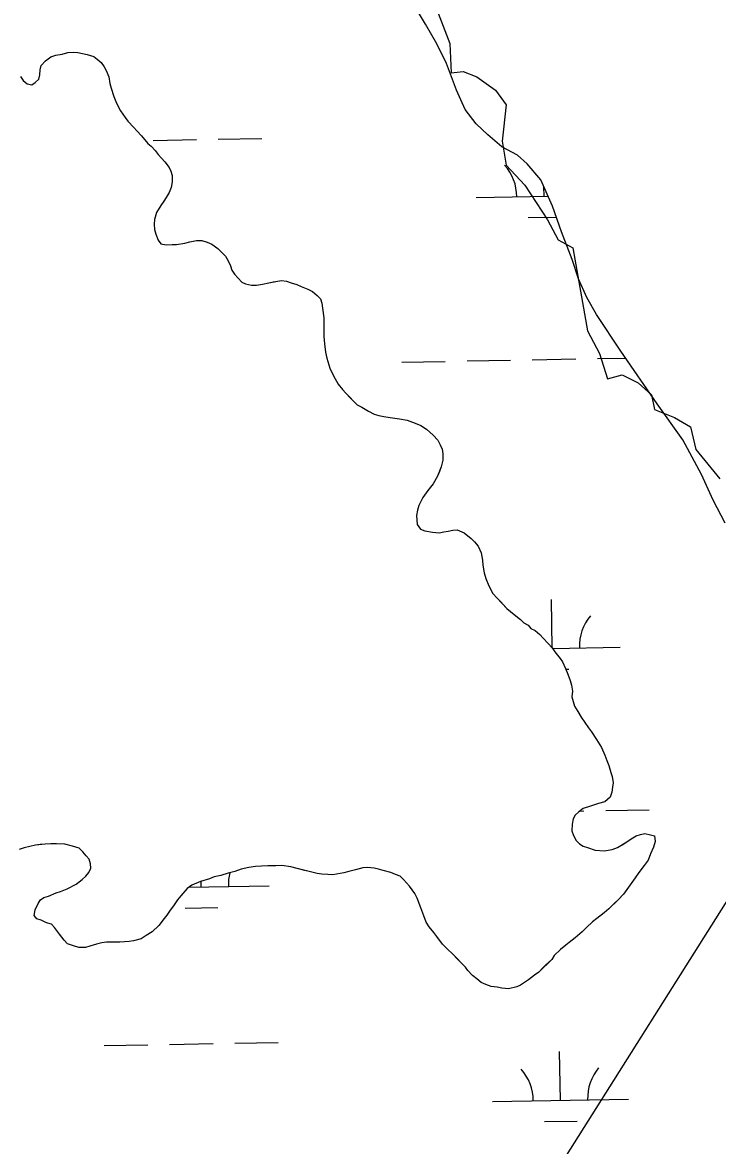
# Model space of a CAD drawing. Extents: x 3925854 to 3964121, y 224593 to 250589.
# Drawn here: x 3946285 to 3946796, y 236486 to 237312 of the extents above; entities that cross this region are included whole.
import ezdxf

# ---------------------------------------------------------------- set-up
doc = ezdxf.new("R2010")
doc.units = 0
for name, color, linetype in [('V-GRID-MAJR', 7, 'Continuous'), ('V-RIVR-EDGE', 7, 'Continuous'), ('V-TOPO-SHOR', 7, 'Continuous'), ('V-UTIL-LINE', 7, 'Continuous'), ('V-WETL-SWMP', 7, 'Continuous')]:
    doc.layers.add(name, color=color, linetype=linetype)

msp = doc.modelspace()

# ---------------------------------------------------------------- linework, layer by layer
at = {"layer": 'V-GRID-MAJR'}
msp.add_spline([(3930006.603, 236087.686), (3935327.129, 236182.494), (3940647.643, 236278.076), (3945968.142, 236374.431), (3951288.627, 236471.56), (3956609.098, 236569.464), (3961929.554, 236668.141), (3961929.555, 236668.141)], degree=3, dxfattribs=at)
at = {"layer": 'V-RIVR-EDGE'}
msp.add_lwpolyline([(3946589.66, 237322.316), (3946599.489, 237296.76), (3946600.472, 237275.137), (3946609.318, 237276.119), (3946619.147, 237272.188), (3946632.908, 237262.359), (3946640.771, 237251.547), (3946637.822, 237225.009), (3946640.771, 237207.317), (3946654.531, 237192.573), (3946671.241, 237167.018), (3946679.104, 237152.275), (3946689.916, 237146.377), (3946700.727, 237085.438), (3946709.573, 237068.728), (3946715.471, 237050.053), (3946726.283, 237053.002), (3946738.077, 237047.105), (3946747.906, 237038.259), (3946749.872, 237027.447), (3946764.616, 237021.549), (3946776.41, 237014.669), (3946780.342, 236997.96), (3946798.034, 236976.336)], dxfattribs=at)
at = {"layer": 'V-TOPO-SHOR'}
for points in [[(3946283.456, 237272.468), (3946285.518, 237269.642), (3946288.283, 237267.156), (3946291.771, 237266.41), (3946294.245, 237268.126), (3946297.075, 237270.539), (3946297.817, 237273.677), (3946297.868, 237277.525), (3946298.609, 237280.664), (3946301.802, 237284.119), (3946305.687, 237286.868), (3946309.554, 237288.215), (3946314.111, 237288.854), (3946318.327, 237290.2), (3946322.53, 237290.493), (3946325.674, 237290.101), (3946332.649, 237288.608), (3946337.529, 237287.144), (3946339.954, 237285.364), (3946342.719, 237282.878), (3946345.128, 237279.698), (3946346.489, 237276.88), (3946348.527, 237272.304), (3946349.162, 237267.399), (3946350.166, 237263.887), (3946352.185, 237257.911), (3946354.219, 237252.988), (3946356.942, 237247.354), (3946360.377, 237242.41), (3946362.437, 237239.583), (3946366.924, 237234.975), (3946368.993, 237232.499), (3946372.444, 237228.954), (3946377.267, 237223.294), (3946379.688, 237221.162), (3946382.444, 237217.977), (3946384.855, 237215.147), (3946389.684, 237209.834), (3946392.774, 237205.595), (3946394.136, 237202.779), (3946395.146, 237199.617), (3946395.084, 237195.068), (3946394.329, 237190.88), (3946392.879, 237187.05), (3946390.734, 237183.581), (3946388.949, 237180.806), (3946386.806, 237177.685), (3946383.589, 237172.481), (3946382.121, 237167.25), (3946381.725, 237163.758), (3946382.022, 237159.906), (3946383.026, 237156.394), (3946384.72, 237152.173), (3946386.782, 237149.347), (3946390.62, 237148.597), (3946395.172, 237148.886), (3946398.32, 237148.845), (3946404.282, 237149.813), (3946408.142, 237150.813), (3946413.054, 237151.798), (3946416.902, 237151.747), (3946420.736, 237150.647), (3946424.215, 237149.199), (3946428.721, 237145.992), (3946431.135, 237143.512), (3946434.242, 237140.321), (3946436.294, 237136.794), (3946437.998, 237133.274), (3946439.006, 237130.112), (3946441.062, 237126.935), (3946446.235, 237121.268), (3946449.014, 237119.833), (3946453.553, 237119.073), (3946457.051, 237119.028), (3946461.608, 237119.667), (3946466.168, 237120.654), (3946469.326, 237121.313), (3946472.484, 237121.971), (3946475.636, 237122.278), (3946479.13, 237121.883), (3946482.614, 237120.787), (3946486.794, 237119.331), (3946489.923, 237117.891), (3946494.797, 237116.077), (3946498.273, 237114.283), (3946501.732, 237111.436), (3946504.149, 237108.956)], [(3946504.149, 237108.956), (3946505.156, 237105.794), (3946505.805, 237101.937), (3946506.762, 237094.927), (3946506.664, 237087.581), (3946506.582, 237081.285), (3946507.206, 237075.68), (3946507.827, 237069.722), (3946508.816, 237065.161), (3946511.167, 237057.782), (3946513.891, 237052.148), (3946517.309, 237046.156), (3946520.408, 237042.267), (3946522.818, 237039.437), (3946526.271, 237035.891), (3946531.102, 237030.929), (3946534.578, 237029.133), (3946539.438, 237026.272), (3946543.607, 237024.115), (3946547.091, 237023.022), (3946550.929, 237022.27), (3946555.467, 237021.51), (3946558.961, 237021.113), (3946562.455, 237020.718), (3946568.038, 237019.593), (3946573.957, 237017.416), (3946578.131, 237015.612), (3946582.296, 237013.107), (3946587.134, 237008.495), (3946590.584, 237004.95), (3946592.286, 237001.43), (3946593.644, 236998.264), (3946594.297, 236994.755), (3946594.238, 236990.209), (3946593.124, 236985.324), (3946591.678, 236981.847), (3946590.232, 236978.365), (3946587.011, 236972.811), (3946583.097, 236967.965), (3946579.529, 236962.763), (3946576.652, 236956.855), (3946575.556, 236953.371), (3946574.807, 236949.531), (3946575.417, 236942.877), (3946577.819, 236939.347), (3946580.955, 236938.255), (3946586.538, 236937.133), (3946591.428, 236936.717), (3946594.936, 236937.37), (3946598.094, 236938.028), (3946601.601, 236938.681), (3946604.755, 236938.988), (3946609.973, 236936.821), (3946615.165, 236932.553), (3946617.579, 236930.073), (3946620.338, 236926.887), (3946622.371, 236921.961), (3946623.35, 236916.702), (3946623.649, 236912.85), (3946624.624, 236907.238), (3946625.968, 236903.021), (3946627.997, 236897.748), (3946631.071, 236892.11), (3946634.172, 236888.569), (3946636.589, 236886.088), (3946641.422, 236881.126), (3946646.608, 236876.51), (3946651.459, 236872.946), (3946653.876, 236870.464), (3946656.999, 236868.674), (3946659.068, 236866.198), (3946662.197, 236864.756), (3946665.658, 236861.912), (3946668.068, 236859.081), (3946671.865, 236855.182), (3946674.622, 236851.997), (3946676.684, 236849.171), (3946680.465, 236844.223), (3946682.183, 236841.751), (3946684.567, 236836.822), (3946686.261, 236832.601), (3946687.948, 236828.03), (3946688.952, 236824.517), (3946689.595, 236820.311), (3946689.19, 236816.118), (3946690.193, 236812.606), (3946691.197, 236809.094), (3946693.595, 236805.215), (3946695.987, 236800.984), (3946698.733, 236797.099), (3946701.482, 236793.214), (3946703.544, 236790.387), (3946707.316, 236784.739), (3946711.087, 236778.742), (3946713.46, 236773.113), (3946714.808, 236769.248), (3946716.506, 236765.375), (3946717.839, 236760.46), (3946718.849, 236757.298), (3946719.488, 236752.741), (3946719.096, 236749.597)], [(3946719.096, 236749.597), (3946718.695, 236745.755), (3946717.249, 236742.276), (3946713.356, 236738.829), (3946708.789, 236737.49), (3946702.815, 236735.47), (3946697.545, 236733.791), (3946694.365, 236731.382), (3946691.532, 236728.972), (3946690.097, 236726.193), (3946689.345, 236722.355), (3946689.282, 236717.456), (3946690.283, 236713.946), (3946692.337, 236710.419), (3946694.754, 236707.937), (3946697.529, 236706.151), (3946700.662, 236705.06), (3946706.235, 236703.237), (3946712.877, 236702.799), (3946718.838, 236703.769), (3946722.703, 236705.119), (3946726.23, 236707.169), (3946729.756, 236709.223), (3946732.937, 236711.63), (3946736.461, 236713.682), (3946739.626, 236714.689), (3946742.782, 236715.349), (3946746.97, 236714.593), (3946750.109, 236713.852), (3946750.402, 236709.649), (3946749.298, 236705.465), (3946747.136, 236700.597), (3946745.321, 236695.723), (3946742.47, 236691.911), (3946738.555, 236686.716), (3946735.704, 236682.904), (3946732.136, 236677.704), (3946729.642, 236674.237), (3946727.147, 236670.774), (3946723.244, 236666.627), (3946720.407, 236663.864), (3946716.51, 236660.067), (3946712.969, 236656.966), (3946707.667, 236652.838), (3946704.486, 236650.431), (3946699.882, 236646.294), (3946696.693, 236643.187), (3946691.735, 236638.704), (3946687.142, 236635.268), (3946684.665, 236633.201), (3946680.776, 236630.105), (3946676.168, 236625.618), (3946674.382, 236622.843), (3946670.129, 236618.699), (3946667.649, 236616.285), (3946664.812, 236613.522), (3946661.632, 236611.116), (3946657.388, 236607.673), (3946651.39, 236603.905), (3946648.574, 236602.543), (3946642.608, 236601.222), (3946637.715, 236601.638), (3946634.227, 236602.383), (3946629.685, 236602.793), (3946625.855, 236604.243), (3946622.376, 236605.689), (3946619.265, 236608.529), (3946616.15, 236611.019), (3946612.697, 236614.565), (3946610.98, 236617.034), (3946607.53, 236620.58), (3946605.113, 236623.062), (3946601.66, 236626.605), (3946597.515, 236630.508), (3946594.064, 236634.053), (3946589.939, 236639.706), (3946587.529, 236642.536), (3946584.086, 236646.78), (3946582.032, 236650.306), (3946580.344, 236654.877), (3946577.975, 236660.856), (3946575.27, 236667.888), (3946573.568, 236671.411), (3946569.789, 236676.707), (3946565.306, 236681.665), (3946562.889, 236684.145), (3946559.406, 236685.241), (3946555.926, 236686.689), (3946550.347, 236688.161), (3946546.864, 236689.257), (3946543.724, 236689.999), (3946538.834, 236690.412), (3946535.329, 236690.109), (3946530.064, 236688.78), (3946525.149, 236687.447), (3946521.286, 236686.447), (3946513.223, 236685.155), (3946509.725, 236685.2), (3946505.183, 236685.612), (3946501.689, 236686.007), (3946496.807, 236687.121)], [(3946496.807, 236687.121), (3946492.622, 236688.227), (3946487.044, 236689.7), (3946482.509, 236690.81), (3946475.878, 236691.948), (3946471.325, 236691.657), (3946465.38, 236691.737), (3946460.827, 236691.446), (3946456.277, 236691.158), (3946451.37, 236690.523), (3946445.754, 236689.198), (3946441.183, 236687.51), (3946436.268, 236686.175), (3946430.996, 236684.496), (3946426.085, 236683.51), (3946422.571, 236682.159), (3946415.896, 236680.148), (3946409.562, 236677.432), (3946406.031, 236675.032), (3946401.411, 236669.494), (3946398.924, 236666.727), (3946396.065, 236662.217), (3946393.575, 236659.102), (3946391.076, 236655.287), (3946389.295, 236652.862), (3946385.377, 236647.666), (3946380.419, 236643.183), (3946375.835, 236640.445), (3946372.305, 236638.043), (3946366.685, 236636.368), (3946363.533, 236636.06), (3946356.527, 236635.452), (3946349.881, 236635.542), (3946346.731, 236635.583), (3946343.225, 236634.93), (3946339.362, 236633.933), (3946334.447, 236632.597), (3946331.285, 236631.59), (3946326.388, 236631.655), (3946322.555, 236632.755), (3946318.024, 236634.215), (3946315.614, 236637.045), (3946312.171, 236641.289), (3946308.388, 236646.239), (3946306.322, 236648.715), (3946302.488, 236649.815), (3946298.665, 236651.615), (3946295.529, 236652.707), (3946293.463, 236655.183), (3946294.218, 236659.371), (3946296.379, 236663.891), (3946298.165, 236666.666), (3946300.637, 236668.382), (3946304.147, 236669.385), (3946309.777, 236671.759), (3946312.939, 236672.767), (3946317.865, 236674.8), (3946324.555, 236678.21), (3946328.801, 236681.653), (3946331.631, 236684.063), (3946333.767, 236686.834), (3946335.207, 236689.964), (3946334.9, 236693.118), (3946333.896, 236696.63), (3946331.832, 236699.106), (3946329.419, 236701.936), (3946326.659, 236704.773), (3946321.778, 236706.235), (3946316.202, 236707.71), (3946309.904, 236707.794), (3946305.708, 236707.849), (3946301.505, 236707.554), (3946298.001, 236707.251), (3946294.501, 236706.948), (3946290.288, 236705.955), (3946286.078, 236704.959), (3946282.559, 236703.608)]]:
    msp.add_lwpolyline(points, dxfattribs=at)
at = {"layer": 'V-UTIL-LINE'}
msp.add_line((3947949.336, 238483.295), (3945978.591, 235358.555), dxfattribs=at)
at = {"layer": 'V-WETL-SWMP'}
for p, q in [((3946381.044, 237225.516), (3946413.039, 237226.098)), ((3946429.037, 237226.389), (3946461.031, 237226.97)), ((3946618.693, 237183.4), (3946671.718, 237184.364)), ((3946668.685, 237184.309), (3946668.553, 237191.579)), ((3946656.968, 237168.662), (3946677.766, 237169.04)), ((3946564.042, 237062.315), (3946596.036, 237062.897)), ((3946612.034, 237063.188), (3946644.028, 237063.769)), ((3946660.026, 237064.06), (3946692.021, 237064.642)), ((3946708.018, 237064.933), (3946728.801, 237065.311)), ((3946674.73, 236851.849), (3946674.079, 236887.683)), ((3946674.846, 236851.691), (3946724.725, 236852.598)), ((3946684.721, 236836.437), (3946687.012, 236836.478)), ((3946695.138, 236731.969), (3946698.069, 236732.022)), ((3946714.066, 236732.313), (3946746.061, 236732.895)), ((3946416.446, 236676.151), (3946416.371, 236680.291)), ((3946407.437, 236675.987), (3946466.438, 236677.06)), ((3946404.728, 236660.504), (3946428.724, 236660.941)), ((3946345.149, 236559.403), (3946377.143, 236559.985)), ((3946393.141, 236560.276), (3946425.135, 236560.858)), ((3946441.133, 236561.149), (3946473.127, 236561.73)), ((3946680.781, 236519.068), (3946680.127, 236555.063)), ((3946630.79, 236518.159), (3946730.773, 236519.977)), ((3946669.064, 236503.422), (3946693.06, 236503.858))]:
    msp.add_line(p, q, dxfattribs=at)
for points in [[(3946801.947, 236943.833), (3946793.075, 236960.744), (3946784.581, 236979.749), (3946770.923, 237005.12), (3946752.032, 237031.61), (3946725.258, 237070.45), (3946707.421, 237097.275), (3946700.242, 237109.966), (3946694.126, 237123.691), (3946689.415, 237137.748), (3946681.638, 237158.143), (3946674.893, 237177.125), (3946666.403, 237196.48), (3946656.412, 237208.158), (3946649.15, 237214.551), (3946637.685, 237220.651), (3946627.307, 237229.535), (3946618.669, 237237.696), (3946610.763, 237248.297), (3946604.302, 237262.377), (3946596.866, 237282.068), (3946589.711, 237296.507), (3946581.506, 237310.96), (3946570.894, 237328.594)], [(3946283.456, 237272.468), (3946285.518, 237269.642), (3946288.284, 237267.156), (3946291.772, 237266.41), (3946294.244, 237268.127), (3946297.075, 237270.538), (3946297.816, 237273.677), (3946297.867, 237277.525), (3946298.609, 237280.664), (3946301.803, 237284.12), (3946305.688, 237286.868), (3946309.554, 237288.216), (3946314.111, 237288.855), (3946318.327, 237290.199), (3946322.53, 237290.493), (3946325.673, 237290.101), (3946332.65, 237288.609), (3946337.529, 237287.145), (3946339.955, 237285.364), (3946342.72, 237282.878)], [(3946342.72, 237282.878), (3946345.127, 237279.697), (3946346.489, 237276.88), (3946348.528, 237272.305), (3946349.163, 237267.399), (3946350.166, 237263.887), (3946352.185, 237257.912), (3946354.219, 237252.987), (3946356.943, 237247.353), (3946360.377, 237242.41), (3946362.438, 237239.584), (3946366.925, 237234.976), (3946368.992, 237232.499), (3946372.443, 237228.955), (3946377.266, 237223.293), (3946379.687, 237221.162), (3946382.444, 237217.977), (3946384.855, 237215.146), (3946389.683, 237209.834), (3946392.775, 237205.595), (3946394.137, 237202.778), (3946395.145, 237199.616), (3946395.085, 237195.068), (3946394.329, 237190.88), (3946392.879, 237187.051), (3946390.734, 237183.581), (3946388.948, 237180.805), (3946386.807, 237177.685), (3946383.59, 237172.48), (3946382.121, 237167.251), (3946381.725, 237163.758), (3946382.023, 237159.906), (3946383.026, 237156.394), (3946384.72, 237152.173), (3946386.781, 237149.347), (3946390.62, 237148.596), (3946395.172, 237148.886), (3946398.32, 237148.844), (3946404.281, 237149.814), (3946408.142, 237150.813), (3946413.053, 237151.797), (3946416.901, 237151.746), (3946420.735, 237150.646), (3946424.215, 237149.2), (3946428.72, 237145.992), (3946434.243, 237140.321), (3946436.295, 237136.795), (3946437.998, 237133.274), (3946439.005, 237130.112), (3946441.062, 237126.936), (3946446.235, 237121.269), (3946449.015, 237119.833), (3946453.553, 237119.073), (3946457.051, 237119.027), (3946461.608, 237119.666), (3946466.169, 237120.655), (3946472.484, 237121.971), (3946475.637, 237122.279), (3946479.13, 237121.883), (3946482.614, 237120.787), (3946486.793, 237119.332), (3946489.923, 237117.891), (3946494.797, 237116.077), (3946498.272, 237114.282), (3946501.733, 237111.437), (3946504.149, 237108.956), (3946505.156, 237105.794), (3946505.805, 237101.937), (3946506.762, 237094.927), (3946506.581, 237081.285), (3946507.206, 237075.679), (3946507.827, 237069.723), (3946508.816, 237065.162), (3946511.167, 237057.783), (3946513.891, 237052.149), (3946517.31, 237046.156), (3946520.408, 237042.267), (3946522.819, 237039.436), (3946531.103, 237030.93), (3946534.578, 237029.134), (3946539.438, 237026.271), (3946543.608, 237024.116), (3946547.092, 237023.021), (3946550.93, 237022.27), (3946555.468, 237021.51), (3946562.455, 237020.718), (3946568.038, 237019.594), (3946573.957, 237017.416), (3946578.131, 237015.612), (3946582.296, 237013.108), (3946587.133, 237008.495), (3946590.585, 237004.951), (3946592.287, 237001.43), (3946593.645, 236998.263), (3946594.298, 236994.756), (3946594.238, 236990.208), (3946593.123, 236985.325), (3946590.232, 236978.366), (3946587.01, 236972.811), (3946583.097, 236967.965), (3946579.529, 236962.764)], [(3946579.529, 236962.764), (3946576.652, 236956.855), (3946575.556, 236953.371), (3946574.806, 236949.532), (3946575.417, 236942.877), (3946577.819, 236939.346), (3946580.954, 236938.255), (3946586.537, 236937.132), (3946591.429, 236936.717), (3946594.936, 236937.37), (3946598.094, 236938.028), (3946601.601, 236938.681), (3946604.754, 236938.989), (3946609.973, 236936.821), (3946615.164, 236932.554), (3946617.58, 236930.073), (3946620.337, 236926.887), (3946622.371, 236921.962), (3946623.351, 236916.701), (3946623.65, 236912.849), (3946624.625, 236907.238), (3946625.968, 236903.022), (3946627.997, 236897.747), (3946631.071, 236892.109), (3946634.173, 236888.569), (3946641.422, 236881.126), (3946646.608, 236876.509), (3946651.459, 236872.946), (3946653.875, 236870.465), (3946657, 236868.674), (3946659.067, 236866.198), (3946662.196, 236864.757), (3946665.657, 236861.912), (3946668.069, 236859.081), (3946671.865, 236855.182), (3946674.622, 236851.997), (3946676.684, 236849.171), (3946680.466, 236844.223), (3946682.183, 236841.751), (3946684.567, 236836.821), (3946686.26, 236832.601), (3946687.949, 236828.03), (3946688.952, 236824.518), (3946689.596, 236820.311), (3946689.19, 236816.118), (3946691.196, 236809.094), (3946693.594, 236805.214), (3946695.987, 236800.984), (3946701.481, 236793.214), (3946703.543, 236790.388), (3946707.317, 236784.74), (3946711.086, 236778.743), (3946713.46, 236773.113), (3946714.808, 236769.247), (3946716.506, 236765.376), (3946717.84, 236760.46), (3946718.848, 236757.298), (3946719.487, 236752.742), (3946719.096, 236749.598), (3946718.695, 236745.755), (3946717.249, 236742.276), (3946713.355, 236738.829), (3946708.789, 236737.49), (3946702.815, 236735.47), (3946697.545, 236733.79), (3946694.364, 236731.383), (3946691.533, 236728.972), (3946690.097, 236726.192), (3946689.346, 236722.354), (3946689.281, 236717.456), (3946690.284, 236713.945), (3946692.337, 236710.419), (3946694.753, 236707.938), (3946697.528, 236706.152), (3946700.662, 236705.06), (3946706.236, 236703.237), (3946712.877, 236702.799), (3946718.838, 236703.77), (3946722.704, 236705.118), (3946729.756, 236709.223), (3946732.937, 236711.63), (3946736.462, 236713.682), (3946739.625, 236714.69), (3946742.782, 236715.348), (3946746.97, 236714.592), (3946750.109, 236713.851), (3946750.403, 236709.649), (3946749.298, 236705.465), (3946747.135, 236700.596), (3946745.321, 236695.722), (3946742.471, 236691.911), (3946738.554, 236686.715), (3946735.704, 236682.904), (3946732.137, 236677.704), (3946727.147, 236670.773), (3946723.243, 236666.626), (3946716.509, 236660.068), (3946712.969, 236656.966), (3946707.667, 236652.838), (3946704.486, 236650.432), (3946699.883, 236646.294)], [(3946300.636, 236668.382), (3946304.148, 236669.385), (3946309.777, 236671.759), (3946312.939, 236672.767), (3946317.864, 236674.801), (3946324.556, 236678.21), (3946328.8, 236681.653), (3946331.631, 236684.064), (3946333.767, 236686.835), (3946335.208, 236689.964), (3946334.9, 236693.117), (3946333.897, 236696.629), (3946331.831, 236699.106), (3946329.419, 236701.936), (3946326.658, 236704.772), (3946321.779, 236706.236), (3946316.201, 236707.709), (3946305.707, 236707.849), (3946301.505, 236707.554), (3946294.5, 236706.948), (3946286.077, 236704.96), (3946282.56, 236703.607)], [(3946699.883, 236646.294), (3946696.693, 236643.188), (3946691.736, 236638.705), (3946687.142, 236635.268), (3946684.666, 236633.201), (3946680.776, 236630.104), (3946676.168, 236625.617), (3946674.382, 236622.842), (3946664.812, 236613.523), (3946661.632, 236611.116), (3946657.388, 236607.673), (3946651.39, 236603.904), (3946648.573, 236602.542), (3946642.608, 236601.222), (3946637.716, 236601.637), (3946634.227, 236602.383), (3946629.684, 236602.793), (3946625.855, 236604.243), (3946622.375, 236605.689), (3946619.264, 236608.529), (3946616.149, 236611.019), (3946612.697, 236614.564), (3946610.981, 236617.035), (3946601.661, 236626.605), (3946597.515, 236630.509), (3946594.063, 236634.053), (3946589.94, 236639.705), (3946587.528, 236642.536), (3946584.086, 236646.78), (3946582.033, 236650.306), (3946580.345, 236654.877), (3946577.975, 236660.856), (3946575.269, 236667.889), (3946573.567, 236671.41), (3946569.789, 236676.708), (3946565.306, 236681.665), (3946562.89, 236684.146), (3946559.406, 236685.242), (3946555.926, 236686.688), (3946550.348, 236688.161), (3946546.864, 236689.257), (3946543.725, 236689.998), (3946538.833, 236690.413), (3946535.33, 236690.11), (3946530.065, 236688.78), (3946525.149, 236687.446), (3946521.287, 236686.447), (3946513.223, 236685.155), (3946509.725, 236685.201), (3946505.182, 236685.611), (3946501.689, 236686.008), (3946496.806, 236687.122), (3946487.044, 236689.7), (3946482.51, 236690.81), (3946475.878, 236691.948), (3946471.326, 236691.658), (3946465.38, 236691.737), (3946456.276, 236691.158), (3946451.369, 236690.523), (3946445.754, 236689.198), (3946441.183, 236687.51), (3946436.267, 236686.175), (3946430.997, 236684.496), (3946426.086, 236683.511), (3946422.57, 236682.159), (3946415.896, 236680.148), (3946409.562, 236677.433), (3946406.032, 236675.031), (3946401.41, 236669.494), (3946398.924, 236666.728), (3946396.066, 236662.218), (3946393.575, 236659.102), (3946391.076, 236655.287), (3946389.294, 236652.862), (3946385.377, 236647.666), (3946380.419, 236643.183), (3946375.835, 236640.445), (3946372.305, 236638.043), (3946366.685, 236636.368), (3946363.532, 236636.06), (3946356.527, 236635.453), (3946346.732, 236635.583), (3946343.225, 236634.93), (3946339.363, 236633.932), (3946334.447, 236632.597), (3946331.285, 236631.59), (3946326.388, 236631.655), (3946322.554, 236632.755), (3946318.025, 236634.215), (3946315.614, 236637.045), (3946312.172, 236641.289), (3946308.389, 236646.238), (3946306.322, 236648.714), (3946302.489, 236649.815), (3946298.664, 236651.615), (3946295.53, 236652.706), (3946293.463, 236655.182), (3946294.219, 236659.37), (3946296.378, 236663.89), (3946298.164, 236666.665), (3946300.636, 236668.382)]]:
    msp.add_lwpolyline(points, dxfattribs=at)
for centre, start, end in [((3946613.443, 237183.779), 0.269879, 41.813537), ((3946729.958, 236853.168), 140.269876, 181.813534), ((3946471.671, 236677.63), 165.377327, 181.813534), ((3946625.539, 236518.539), 0.269879, 41.813537), ((3946736.006, 236520.548), 140.269876, 181.813534)]:
    msp.add_arc(centre, 35.246, start, end, dxfattribs=at)

doc.saveas('drawing.dxf')
